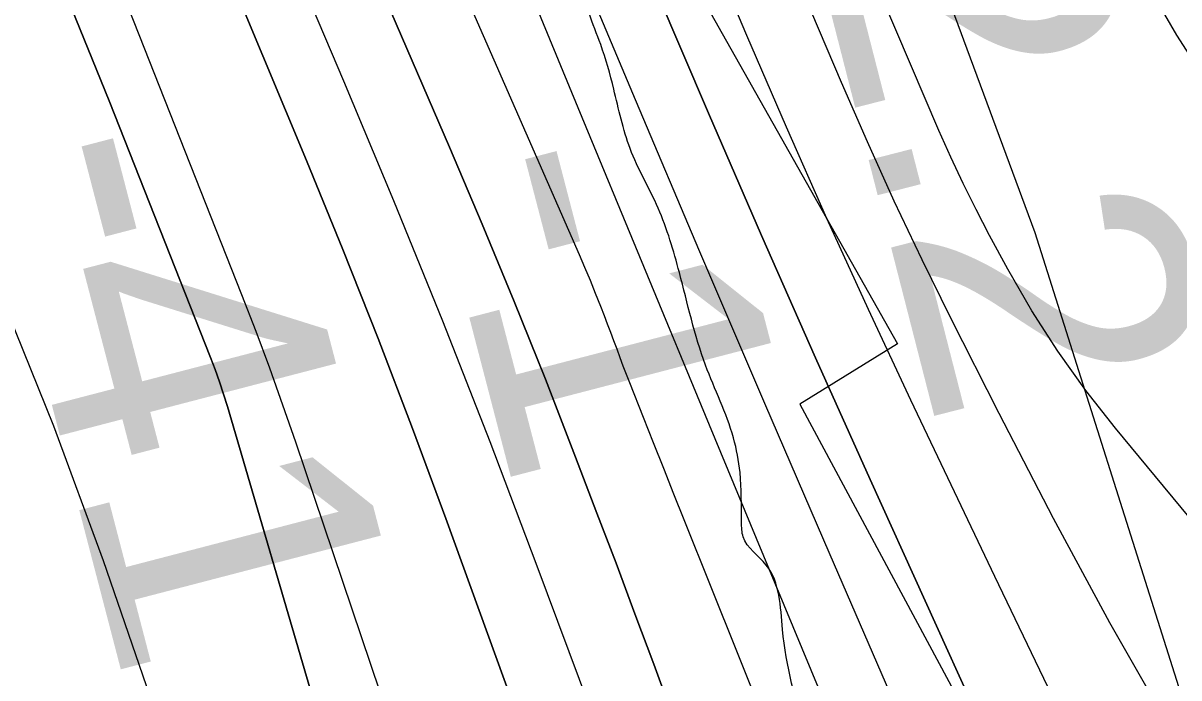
# Model space of a CAD drawing. Extents: x 3279314 to 3317160, y 734079 to 759431.
# Drawn here: x 3311016 to 3311287.3, y 747008.1 to 747161.9 of the extents above; entities that cross this region are included whole.
import ezdxf

# ---------------------------------------------------------------- set-up
doc = ezdxf.new("R2010")
doc.units = 0
for name, color, linetype in [('V-RIVR-EDGE', 7, 'Continuous'), ('V-RIVR-RANG', 7, 'Continuous'), ('V-RRAP-RVMT', 7, 'Continuous'), ('V-SITE-VEGE', 7, 'Continuous'), ('V-TOPO-DPTH', 7, 'Continuous'), ('V-TOPO-MAJR', 7, 'Continuous'), ('V-TOPO-MINR', 7, 'Continuous'), ('V-TOPO-WATR', 7, 'Continuous')]:
    doc.layers.add(name, color=color, linetype=linetype)

msp = doc.modelspace()

# ---------------------------------------------------------------- linework, layer by layer
at = {"layer": 'V-RIVR-EDGE'}
msp.add_spline([(3310747.15, 741422.06), (3310761.27, 741436.93), (3310772.16, 741448.54), (3310772.95, 741451.64), (3310772.56, 741453.19), (3310772.21, 741467.15), (3310772.61, 741472.19), (3310775.33, 741474.12), (3310776.11, 741477.23), (3310778.06, 741481.1), (3310778.46, 741484.98), (3310773.05, 741494.68), (3310773.84, 741499.34), (3310775.79, 741504.37), (3310780.07, 741508.63), (3310785.89, 741512.1), (3310795.63, 741530.31), (3310825.21, 741572.12), (3310845.06, 741601.54), (3310855.18, 741615.48), (3310863.33, 741620.88), (3310868.4, 741629.02), (3310883.19, 741654.19), (3310883.99, 741660.39), (3310891, 741675.88), (3310896.85, 741688.67), (3310901.53, 741697.96), (3310902.33, 741706.1), (3310905.45, 741716.18), (3310909.36, 741728.58), (3310914.03, 741736.71), (3310917.53, 741740.19), (3310923, 741754.53), (3310933.94, 741786.3), (3310941.35, 741805.29), (3310953.85, 741842.87), (3310965.15, 741864.56), (3310977.64, 741894.39), (3310990.11, 741919.18), (3311002.96, 741940.86), (3311006.46, 741946.29), (3311012.68, 741950.15), (3311016.96, 741957.12), (3311022.03, 741967.58), (3311022.04, 741972.23), (3311022.06, 741982.31), (3311022.86, 741990.84), (3311027.17, 742006.73), (3311033.04, 742029.98), (3311035.01, 742042.78), (3311036.22, 742059.84), (3311037.05, 742082.33), (3311037.48, 742099.39), (3311041.77, 742109.85), (3311041.78, 742116.06), (3311042.18, 742121.1), (3311045.29, 742122.64), (3311048.4, 742124.57), (3311051.13, 742129.99), (3311053.47, 742138.91), (3311056.59, 742142), (3311058.53, 742145.1), (3311058.94, 742155.18), (3311061.67, 742160.6), (3311067.12, 742166.02), (3311068.72, 742186.57), (3311068.74, 742196.26), (3311069.14, 742198.98), (3311072.24, 742201.68), (3311075.36, 742205.17), (3311079.24, 742207.48), (3311086.67, 742233.45), (3311085.13, 742236.17), (3311085.14, 742242.37), (3311089.43, 742249.73), (3311096.04, 742257.47), (3311105.36, 742263.26), (3311103.82, 742266.37), (3311108.48, 742271.01), (3311115.88, 742281.85), (3311117.83, 742289.22), (3311122.13, 742302.39), (3311129.54, 742317.5), (3311134.99, 742326.4), (3311141.62, 742341.12), (3311152.54, 742368.24), (3311150.24, 742377.17), (3311150.64, 742380.66), (3311162.31, 742395.36), (3311161.53, 742395.75), (3311151.07, 742400.04), (3311148.76, 742405.09), (3311149.94, 742412.46), (3311150.35, 742423.7), (3311155.04, 742437.26), (3311163.98, 742445.77), (3311167.48, 742449.64), (3311161.31, 742462.46), (3311160.93, 742465.95), (3311162.87, 742466.72), (3311179.16, 742465.9), (3311183.82, 742470.93), (3311192.39, 742486.42), (3311195.13, 742495.72), (3311195.92, 742501.93), (3311195.94, 742507.74), (3311195.56, 742512.4), (3311195.57, 742517.05), (3311192.1, 742523.26), (3311189.39, 742527.93), (3311189.4, 742531.8), (3311190.19, 742537.62), (3311193.69, 742542.65), (3311200.3, 742549.23), (3311213.92, 742566.26), (3311218.99, 742580.21), (3311220.18, 742587.96), (3311224.84, 742593.38), (3311234.98, 742613.9), (3311240.45, 742629.4), (3311242.8, 742639.87), (3311247.85, 742644.9), (3311258.37, 742663.49), (3311264.22, 742676.66), (3311266.55, 742679.75), (3311284.03, 742689.02), (3311288.31, 742696.37), (3311293.38, 742706.45), (3311294.17, 742715.36), (3311293.8, 742720.79), (3311295.36, 742724.28), (3311298.86, 742729.7), (3311303.16, 742743.65), (3311303.18, 742751.79), (3311303.59, 742757.22), (3311304.76, 742763.42), (3311309.83, 742773.88), (3311319.58, 742795.58), (3311324.64, 742802.16), (3311332.42, 742814.55), (3311339.81, 742819.96), (3311347.2, 742828.47), (3311350.71, 742838.16), (3311350.72, 742842.42), (3311349.58, 742850.57), (3311349.98, 742855.22), (3311352.71, 742861.81), (3311361.28, 742877.3), (3311366.72, 742882.33), (3311372.18, 742893.95), (3311375.31, 742905.19), (3311388.96, 742936.95), (3311408.46, 742981.89), (3311418.2, 743001.25), (3311424.81, 743008.61), (3311432.6, 743021), (3311438.45, 743033.39), (3311438.07, 743037.27), (3311433.43, 743043.1), (3311433.83, 743046.59), (3311437.33, 743050.07), (3311441.6, 743052), (3311445.88, 743057.03), (3311448.63, 743073.31), (3311456.81, 743089.19), (3311472.38, 743112.03), (3311480.95, 743125.97), (3311482.91, 743136.44), (3311492.26, 743150.76), (3311492.65, 743155.42), (3311492.67, 743160.07), (3311495.77, 743161.61), (3311500.43, 743161.99), (3311508.6, 743173.22), (3311523.01, 743197.22), (3311534.32, 743223.95), (3311544.45, 743244.87), (3311561.99, 743278.57), (3311577.18, 743305.29), (3311604.83, 743353.31), (3311621.21, 743390.49), (3311639.14, 743426.13), (3311651.2, 743442.39), (3311662.88, 743461.36), (3311672.23, 743477.24), (3311680.45, 743507.46), (3311680.88, 743525.69), (3311684.8, 743542.74), (3311697.32, 743588.47), (3311707.1, 743621.02), (3311721.14, 743655.89), (3311734.41, 743686.5), (3311736.38, 743700.06), (3311739.9, 743713.24), (3311739.93, 743722.94), (3311739.94, 743727.59), (3311741.49, 743729.91), (3311746.17, 743737.27), (3311747.35, 743747.74), (3311748.93, 743755.49), (3311752.05, 743766.34), (3311755.59, 743785.72), (3311758.35, 743802), (3311760.7, 743811.3), (3311763.81, 743814.79), (3311768.47, 743818.26), (3311774.69, 743822.9), (3311780.53, 743834.52), (3311784.45, 743850.41), (3311786.46, 743878.33), (3311787.65, 743888.8), (3311789.21, 743891.9), (3311789.61, 743900.04), (3311789.24, 743905.86), (3311786.94, 743916.72), (3311786.19, 743926.81), (3311786.21, 743936.5), (3311791.67, 743946.57), (3311801.41, 743965.94), (3311807.65, 743981.05), (3311809.63, 743995.78), (3311810.84, 744015.94), (3311809.34, 744037.27), (3311800.08, 744055.13), (3311797.77, 744062.12), (3311797.79, 744068.33), (3311798.19, 744076.08), (3311793.94, 744081.13), (3311782.74, 744099.39), (3311771.54, 744118.03), (3311765.4, 744143.25), (3311761.57, 744163.04), (3311761.21, 744176.23), (3311763.57, 744188.24), (3311763.73, 744251.84), (3311761.87, 744283.64), (3311758.45, 744312.74), (3311753.47, 744337.18), (3311747.32, 744362.02), (3311746.96, 744373.26), (3311744.68, 744392.66), (3311742.01, 744411.28), (3311738.17, 744425.25), (3311736.65, 744435.73), (3311732.02, 744447.76), (3311725.49, 744470.66), (3311719.34, 744494.71), (3311717.06, 744513.33), (3311705.96, 744572.31), (3311696.76, 744617.7), (3311694.49, 744640.2), (3311694.53, 744654.16), (3311703.54, 744690.59), (3311707.88, 744720.06), (3311710.67, 744750.69), (3311711.89, 744773.56), (3311709.62, 744797.23), (3311706.57, 744820.11), (3311700.78, 744830.6), (3311700.41, 744838.36), (3311702.4, 744857.74), (3311707.54, 744896.12), (3311711.09, 744922.87), (3311725.17, 744972.09), (3311744.31, 745024.39), (3311756.41, 745056.94), (3311759.15, 745068.95), (3311759.57, 745082.52), (3311759.65, 745112), (3311754.68, 745143.42), (3311747.79, 745176.79), (3311742.05, 745210.93), (3311741.31, 745224.51), (3311742.13, 745240.4), (3311741.4, 745260.96), (3311735.26, 745285.79), (3311730.24, 745296.28), (3311724.07, 745311.03), (3311721.77, 745321.5), (3311718.33, 745338.58), (3311704.47, 745381.66), (3311698.68, 745391.37), (3311697.52, 745395.64), (3311694.47, 745413.87), (3311694.48, 745418.52), (3311698.37, 745424.72), (3311703.83, 745435.56), (3311704.24, 745445.26), (3311703.1, 745454.18), (3311703.12, 745461.94), (3311703.15, 745473.18), (3311702.03, 745491.41), (3311702.44, 745502.66), (3311704.05, 745524.76), (3311702.54, 745540.66), (3311698.7, 745556.57), (3311694.07, 745565.5), (3311683.25, 745580.65), (3311676.28, 745585.32), (3311673.96, 745589.59), (3311673.98, 745597.35), (3311671.69, 745612.87), (3311671.7, 745617.91), (3311673.27, 745623.34), (3311672.9, 745629.15), (3311669.43, 745637.69), (3311666.72, 745640.03), (3311662.07, 745643.14), (3311657.03, 745644.32), (3311648.5, 745643.17), (3311641.91, 745645.13), (3311638.43, 745648.63), (3311636.51, 745655.61), (3311631.51, 745675.4), (3311626.14, 745696.36), (3311621.54, 745718.48), (3311619.31, 745758.04), (3311618.96, 745773.94), (3311619.37, 745782.47), (3311620.16, 745790.22), (3311620.57, 745799.14), (3311621.38, 745810), (3311621.02, 745821.63), (3311618.73, 745835.6), (3311611.04, 745862.76), (3311604.48, 745877.52), (3311597.54, 745894.21), (3311590.61, 745914.39), (3311586.38, 745928.36), (3311565.19, 745983.48), (3311553.63, 746012.99), (3311544.78, 746042.48), (3311533.99, 746070.04), (3311521.28, 746106.53), (3311510.15, 746151.93), (3311505.19, 746184.51), (3311496.37, 746224.87), (3311490.22, 746250.48), (3311484.08, 746273.76), (3311478.31, 746293.17), (3311471, 746317.23), (3311471.42, 746330.8), (3311471.45, 746343.21), (3311471.47, 746351.74), (3311473.82, 746360.27), (3311476.93, 746363.36), (3311479.66, 746369.17), (3311482.4, 746378.08), (3311481.3, 746405.23), (3311479.4, 746420.75), (3311474.01, 746438.6), (3311466.69, 746454.91), (3311460.5, 746461.13), (3311455.86, 746468.12), (3311452, 746477.05), (3311449.7, 746486.36), (3311444.7, 746501.5), (3311438.9, 746511.21), (3311428.07, 746521.32), (3311424.97, 746523.65), (3311423.05, 746528.7), (3311419.2, 746539.95), (3311414.56, 746547.72), (3311409.92, 746553.55), (3311400.25, 746564.04), (3311389.43, 746577.64), (3311381.69, 746585.81), (3311379.76, 746588.14), (3311379.38, 746592.02), (3311373.99, 746605.99), (3311366.29, 746629.28), (3311359.73, 746641.71), (3311346.97, 746656.09), (3311338.85, 746669.29), (3311329.22, 746695.3), (3311318.42, 746718.59), (3311316.9, 746728.68), (3311312.66, 746739.55), (3311306.51, 746761.67), (3311297.26, 746785.35), (3311290.32, 746803.2), (3311282.59, 746811.75), (3311274.09, 746825.35), (3311272.95, 746836.6), (3311269.12, 746852.89), (3311251.75, 746888.62), (3311235.93, 746920.45), (3311213.94, 746964.72), (3311200.05, 746995), (3311194.29, 747019.45), (3311190.45, 747034.58), (3311185.04, 747041.19), (3311184.66, 747044.68), (3311184.3, 747056.31), (3311182.77, 747064.46), (3311176.22, 747081.54), (3311170.07, 747103.27), (3311165.07, 747118.41), (3311158.51, 747132.39), (3311154.66, 747146.36), (3311151.59, 747156.83), (3311148.89, 747164.21), (3311146.21, 747178.18), (3311143.91, 747189.82), (3311142.78, 747203.39), (3311139.32, 747215.04), (3311130.06, 747234.45), (3311113.14, 747290.33), (3311105.06, 747316.34)], degree=3, dxfattribs=at)
at = {"layer": 'V-RRAP-RVMT'}
for p, q in [((3311157.54, 747199.4), (3311221.3, 747086.57)), ((3311221.3, 747086.57), (3311198.36, 747072.37)), ((3311198.36, 747072.37), (3311261.34, 746955.11))]:
    msp.add_line(p, q, dxfattribs=at)
at = {"layer": 'V-SITE-VEGE'}
for p, q in [((3311214.71, 747217.59), (3311253.55, 747112.68)), ((3311253.55, 747112.68), (3311287.24, 747006.08))]:
    msp.add_line(p, q, dxfattribs=at)
at = {"layer": 'V-TOPO-DPTH'}
for p, q in [((3311022.88, 747176.49), (3311036.17, 747143.62)), ((3311036.17, 747143.62), (3311022.88, 747176.49)), ((3311036.17, 747143.62), (3311060.01, 747083.35)), ((3311060.01, 747083.35), (3311036.17, 747143.62)), ((3311060.01, 747083.35), (3311061.09, 747080.5)), ((3311061.09, 747080.5), (3311060.01, 747083.35)), ((3311061.09, 747080.5), (3311062.12, 747077.63)), ((3311062.12, 747077.63), (3311061.09, 747080.5)), ((3311062.12, 747077.63), (3311063.07, 747074.74)), ((3311063.07, 747074.74), (3311062.12, 747077.63)), ((3311063.07, 747074.74), (3311063.96, 747071.82)), ((3311063.96, 747071.82), (3311063.07, 747074.74)), ((3311063.96, 747071.82), (3311154.55, 746762.18)), ((3311154.55, 746762.18), (3311063.96, 747071.82))]:
    msp.add_line(p, q, dxfattribs=at)
for points in [[(3311368.13, 746606.17), (3311350.67, 746648.75), (3311333.16, 746691.31), (3311315.59, 746733.85), (3311297.97, 746776.37), (3311192.57, 747030.25), (3311177.13, 747067.48), (3311161.71, 747104.73), (3311146.33, 747141.99), (3311130.97, 747179.26), (3311115.48, 747216.47), (3311099.79, 747253.59), (3311083.8, 747290.59), (3311067.61, 747327.5), (3310634.85, 748303.26)], [(3311368.13, 746606.17), (3311350.67, 746648.75), (3311333.16, 746691.31), (3311315.59, 746733.85), (3311297.97, 746776.37), (3311192.57, 747030.25), (3311177.13, 747067.48), (3311161.71, 747104.73), (3311146.33, 747141.99), (3311130.97, 747179.26), (3311115.48, 747216.47), (3311099.79, 747253.59), (3311083.8, 747290.59), (3311067.61, 747327.5), (3310634.85, 748303.26)], [(3310663.01, 748293.29), (3310843.32, 747905.39), (3310903.42, 747774.23), (3310962.55, 747642.63), (3311020.24, 747510.4), (3311076.97, 747377.74), (3311164.64, 747169.55), (3311176.92, 747140.72), (3311189.36, 747111.95), (3311202.03, 747083.29), (3311214.85, 747054.69), (3311253.61, 746969.18), (3311276.45, 746918.73), (3311299.24, 746868.26), (3311321.98, 746817.77), (3311344.67, 746767.25), (3311366.5, 746716.41), (3311387.23, 746665.13), (3311406.29, 746613.21)], [(3311238.69, 746607.66), (3311219.97, 746658.13), (3311201.52, 746708.7), (3311183.36, 746759.37), (3311165.65, 746810.2), (3311148.23, 746861.14), (3311080.02, 747063.47), (3311077.01, 747072.17), (3311073.92, 747080.84), (3311070.69, 747089.46), (3311067.37, 747098.05), (3310994.94, 747281.31), (3310954.44, 747381.12), (3310912.74, 747480.4), (3310869.23, 747578.92), (3310824.52, 747676.91), (3310554.36, 748255.01)], [(3311238.69, 746607.66), (3311219.97, 746658.13), (3311201.52, 746708.7), (3311183.36, 746759.37), (3311165.65, 746810.2), (3311148.23, 746861.14), (3311080.02, 747063.47), (3311077.01, 747072.17), (3311073.92, 747080.84), (3311070.69, 747089.46), (3311067.37, 747098.05), (3310994.94, 747281.31), (3310954.44, 747381.12), (3310912.74, 747480.4), (3310869.23, 747578.92), (3310824.52, 747676.91), (3310554.36, 748255.01)], [(3311336.46, 746468), (3311242.66, 746701.99), (3311230.26, 746733.33), (3311218.04, 746764.75), (3311206.11, 746796.27), (3311194.37, 746827.86), (3311182.79, 746859.52), (3311171.23, 746891.18), (3311159.71, 746922.86), (3311148.21, 746954.55), (3311115.25, 747045.55), (3311107.41, 747066.69), (3311099.38, 747087.76), (3311091.05, 747108.71), (3311082.52, 747129.59), (3310926.53, 747503.61), (3310871.17, 747633.91), (3310814.64, 747763.69), (3310756.38, 747892.71), (3310696.96, 748021.21), (3310593.2, 748241.72)], [(3310593.2, 748241.72), (3310696.96, 748021.21), (3310756.38, 747892.71), (3310814.64, 747763.69), (3310871.17, 747633.91), (3310926.53, 747503.61), (3311082.52, 747129.59), (3311091.05, 747108.71), (3311099.38, 747087.76), (3311107.41, 747066.69), (3311115.25, 747045.55), (3311148.21, 746954.55), (3311159.71, 746922.86), (3311171.23, 746891.18), (3311182.79, 746859.52), (3311194.37, 746827.86), (3311206.11, 746796.27), (3311218.04, 746764.75), (3311230.26, 746733.33), (3311242.66, 746701.99), (3311336.46, 746468)], [(3310687.82, 748117.92), (3310714.45, 748059.43), (3310740.56, 748000.71), (3310766.33, 747941.83), (3311116.13, 747132.73), (3311123.8, 747114.64), (3311131.32, 747096.49), (3311138.6, 747078.24), (3311145.72, 747059.92), (3311150.71, 747046.81), (3311155.19, 747035), (3311159.64, 747023.17), (3311164.04, 747011.32), (3311168.41, 746999.46), (3311172.81, 746987.61), (3311177.27, 746975.79), (3311181.81, 746964), (3311186.42, 746952.23), (3311205.01, 746905.32), (3311218.99, 746870.12), (3311233.02, 746834.95), (3311247.11, 746799.8), (3311261.24, 746764.66), (3311349.77, 746545.11)], [(3310687.82, 748117.92), (3310714.45, 748059.43), (3310740.56, 748000.71), (3310766.33, 747941.83), (3311116.13, 747132.73), (3311123.8, 747114.64), (3311131.32, 747096.49), (3311138.6, 747078.24), (3311145.72, 747059.92), (3311150.71, 747046.81), (3311155.19, 747035), (3311159.64, 747023.17), (3311164.04, 747011.32), (3311168.41, 746999.46), (3311172.81, 746987.61), (3311177.27, 746975.79), (3311181.81, 746964), (3311186.42, 746952.23), (3311205.01, 746905.32), (3311218.99, 746870.12), (3311233.02, 746834.95), (3311247.11, 746799.8), (3311261.24, 746764.66), (3311349.77, 746545.11)]]:
    msp.add_lwpolyline(points, dxfattribs=at)
at = {"layer": 'V-TOPO-MAJR'}
for points in [[(3311348.76, 746974.53), (3311272.42, 747066.7), (3311265.47, 747075.62), (3311258.88, 747084.79), (3311252.84, 747094.33), (3311247.16, 747104.11), (3311242.9, 747112), (3311239.72, 747118.07), (3311236.66, 747124.2), (3311233.76, 747130.41), (3311230.98, 747136.67), (3310767.88, 748221.08)], [(3311163.45, 746624.24), (3311141.66, 746698.19), (3311123.13, 746760.08), (3311104.23, 746821.86), (3311084.8, 746883.48), (3311065, 746944.98), (3311045.81, 747003.72), (3311034.84, 747035.58), (3311023.23, 747067.19), (3311010.63, 747098.42), (3310997.38, 747129.4), (3310810.68, 747547.82), (3310758.42, 747663.02), (3310705.22, 747777.78), (3310650.59, 747891.86), (3310595.02, 748005.5), (3310498.1, 748200.62)]]:
    msp.add_lwpolyline(points, dxfattribs=at)
at = {"layer": 'V-TOPO-MINR'}
for p, q in [((3311036.17, 747143.62), (3311022.88, 747176.49)), ((3311060.01, 747083.35), (3311036.17, 747143.62)), ((3311061.09, 747080.5), (3311060.01, 747083.35)), ((3311062.12, 747077.63), (3311061.09, 747080.5)), ((3311063.07, 747074.74), (3311062.12, 747077.63)), ((3311063.96, 747071.82), (3311063.07, 747074.74)), ((3311154.55, 746762.18), (3311063.96, 747071.82))]:
    msp.add_line(p, q, dxfattribs=at)
for points in [[(3311393.96, 746589.77), (3311375.68, 746638.39), (3311356.28, 746686.6), (3311335.97, 746734.49), (3311315.58, 746782.33), (3311295.05, 746830.12), (3311274.42, 746877.88), (3311205.45, 747036.96), (3311190.11, 747072.54), (3311174.87, 747108.17), (3311159.78, 747143.86), (3311144.78, 747179.59), (3311103.99, 747277.36), (3311068.28, 747361.84), (3311032.05, 747446.09), (3310995.04, 747530), (3310957.51, 747613.68), (3310646.2, 748299.19)], [(3311406.29, 746613.21), (3311387.23, 746665.13), (3311366.5, 746716.41), (3311344.67, 746767.25), (3311321.98, 746817.77), (3311299.24, 746868.26), (3311276.45, 746918.73), (3311253.61, 746969.18), (3311214.85, 747054.69), (3311202.03, 747083.29), (3311189.36, 747111.95), (3311176.92, 747140.72), (3311164.64, 747169.55), (3311076.97, 747377.74), (3311020.24, 747510.4), (3310962.55, 747642.63), (3310903.42, 747774.23), (3310843.32, 747905.39), (3310663.01, 748293.29)], [(3311431.42, 746627.31), (3311421.31, 746653.4), (3311400.96, 746703.64), (3311379.64, 746753.44), (3311356.84, 746802.59), (3311333.07, 746851.3), (3311326.01, 746865.23), (3311305.19, 746906.72), (3311284.56, 746948.31), (3311264.24, 746990.05), (3311244.13, 747031.89), (3311224.39, 747073.35), (3311214.44, 747094.6), (3311204.68, 747115.94), (3311195.19, 747137.4), (3311185.9, 747158.94), (3310998.31, 747601.52), (3310946.07, 747723.08), (3310893.04, 747844.29), (3310838.8, 747964.96), (3310783.77, 748085.28), (3310692.2, 748282.87)], [(3311238.69, 746607.66), (3311219.97, 746658.13), (3311201.52, 746708.7), (3311183.36, 746759.37), (3311165.65, 746810.2), (3311148.23, 746861.14), (3311080.02, 747063.47), (3311077.01, 747072.17), (3311073.92, 747080.84), (3311070.69, 747089.46), (3311067.37, 747098.05), (3310994.94, 747281.31), (3310954.44, 747381.12), (3310912.74, 747480.4), (3310869.23, 747578.92), (3310824.52, 747676.91), (3310554.36, 748255.01)], [(3311336.46, 746468), (3311242.66, 746701.99), (3311230.26, 746733.33), (3311218.04, 746764.75), (3311206.11, 746796.27), (3311194.37, 746827.86), (3311182.79, 746859.52), (3311171.23, 746891.18), (3311159.71, 746922.86), (3311148.21, 746954.55), (3311115.25, 747045.55), (3311107.41, 747066.69), (3311099.38, 747087.76), (3311091.05, 747108.71), (3311082.52, 747129.59), (3310926.53, 747503.61), (3310871.17, 747633.91), (3310814.64, 747763.69), (3310756.38, 747892.71), (3310696.96, 748021.21), (3310593.2, 748241.72)], [(3311337.48, 746630.29), (3311323.13, 746666.11), (3311171.17, 747045.24), (3311168.77, 747051.24), (3311166.38, 747057.25), (3311164, 747063.26), (3311161.62, 747069.28), (3311158.43, 747077.39), (3311157.66, 747079.35), (3311156.91, 747081.32), (3311156.17, 747083.29), (3311155.44, 747085.26), (3311154.7, 747087.24), (3311153.97, 747089.21), (3311153.22, 747091.18), (3311152.46, 747093.14), (3311151.61, 747095.33), (3311150.4, 747098.37), (3311149.17, 747101.41), (3311147.9, 747104.43), (3311146.6, 747107.44), (3310682.13, 748167.33)], [(3311349.77, 746545.11), (3311261.24, 746764.66), (3311247.11, 746799.8), (3311233.02, 746834.95), (3311218.99, 746870.12), (3311205.01, 746905.32), (3311186.42, 746952.23), (3311181.81, 746964), (3311177.27, 746975.79), (3311172.81, 746987.61), (3311168.41, 746999.46), (3311164.04, 747011.32), (3311159.64, 747023.17), (3311155.19, 747035), (3311150.71, 747046.81), (3311145.72, 747059.92), (3311138.6, 747078.24), (3311131.32, 747096.49), (3311123.8, 747114.64), (3311116.13, 747132.73), (3310766.33, 747941.83), (3310740.56, 748000.71), (3310714.45, 748059.43), (3310687.82, 748117.92)], [(3311298.02, 746618.05), (3311274.79, 746675.97), (3311251.63, 746733.92), (3311214.5, 746827.08), (3311206.02, 746848.65), (3311197.65, 746870.26), (3311189.46, 746891.93), (3311181.39, 746913.66), (3311173.4, 746935.41), (3311165.39, 746957.16), (3311157.34, 746978.89), (3311149.27, 747000.62), (3311136.47, 747034.99), (3311125.64, 747063.49), (3311114.55, 747091.88), (3311103.07, 747120.12), (3311091.33, 747148.26), (3310847.85, 747720.68), (3310806.89, 747815.54), (3310765.23, 747910.09), (3310722.55, 748004.18), (3310679.17, 748097.96)], [(3311480.68, 746591.86), (3311462.62, 746643.88), (3311444.17, 746693.36), (3311433.73, 746720.12), (3311422.78, 746746.66), (3311411.05, 746772.87), (3311398.79, 746798.85), (3311385.8, 746824.48), (3311372.36, 746849.85), (3311358.23, 746874.85), (3311343.64, 746899.6), (3311299.05, 746972.97), (3311284.9, 746996.9), (3311271.12, 747021.04), (3311257.93, 747045.5), (3311245.12, 747070.17), (3311233.83, 747092.55), (3311227.08, 747106.26), (3311220.52, 747120.04), (3311214.22, 747133.96), (3311208.1, 747147.95), (3310884.66, 747907.65)], [(3311417.8, 746959.48), (3311365.3, 747062.78), (3311363.82, 747065.26), (3311362.15, 747067.58), (3311360.18, 747069.66), (3311358.02, 747071.58), (3311355.76, 747073.43), (3311353.57, 747075.36), (3311351.5, 747077.41), (3311349.5, 747079.54), (3311324.88, 747107.38), (3311311.25, 747123.93), (3311298.44, 747141.04), (3311286.86, 747159.01), (3311276.1, 747177.56), (3311223.52, 747276), (3311187.91, 747344.59), (3311153.38, 747413.71), (3311120.48, 747483.61), (3311088.65, 747554.04)]]:
    msp.add_lwpolyline(points, dxfattribs=at)
at = {"layer": 'V-TOPO-WATR'}
msp.add_lwpolyline([(3311368.13, 746606.17), (3311350.67, 746648.75), (3311333.16, 746691.31), (3311315.59, 746733.85), (3311297.97, 746776.37), (3311192.57, 747030.25), (3311177.13, 747067.48), (3311161.71, 747104.73), (3311146.33, 747141.99), (3311130.97, 747179.26), (3311115.48, 747216.47), (3311099.79, 747253.59), (3311083.8, 747290.59), (3311067.61, 747327.5), (3310634.85, 748303.26)], dxfattribs=at)

# ---------------------------------------------------------------- texts
at = {"layer": 'V-RIVR-RANG'}
for s, rotation, p in [('32.2', 284.3783, (3311187.72, 747234.17)), ('-41', 284.604, (3311007.39, 747131.18)), ('-1', 284.604, (3311111.51, 747128.18))]:
    msp.add_text(s, height=67, rotation=rotation, dxfattribs=at).set_placement(p)

doc.saveas('drawing.dxf')
